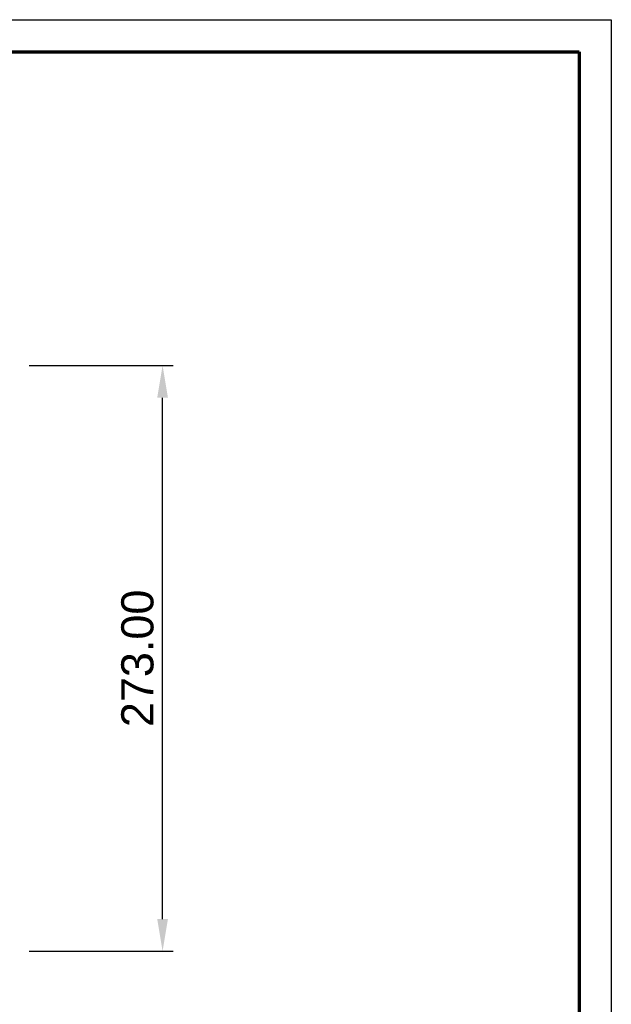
# Model space of a CAD drawing. Header units: millimetres. Extents: x -2637 to -1637, y 678 to 1678.
# Tile 348 of 348: x -1913 to -1637, y 1219 to 1678. Entities that reach past the tile are written whole.
import ezdxf

# ---------------------------------------------------------------- set-up
doc = ezdxf.new("R2010")
doc.units = ezdxf.units.MM
doc.layers.add('Make2D$B.SHOW mini', color=7, linetype='Continuous', true_color=0x000000)
doc.styles.add('Arial Standard', font='txt')
doc.dimstyles.get("Standard").update_dxf_attribs({"dimscale": 10, "dimtxt": 2.5, "dimasz": 3, "dimexe": 1, "dimexo": 0.5, "dimgap": 0.8, "dimtad": 1, "dimtoh": 1, "dimzin": 1, "dimdsep": 46, "dimtxsty": 'Arial Standard', "dimblk": 'OPEN90', "dimcen": 2.5, "dimadec": 1, "dimazin": 1, "dimtfac": 1, "dimtdec": 4, "dimtix": 1, "dimtofl": 0, "dimtmove": 1, "dimatfit": 3, "dimldrblk": 'OPEN90', "dimfxl": 1, "dimtolj": 1, "dimtzin": 1, "dimarcsym": 0})

# ---------------------------------------------------------------- blocks, each defined once
blk = doc.blocks.new('*D9')
at = {"layer": 'Defpoints', "color": 0}
for p in [(-1911.11, 1517.16), (-1846.45, 1517.16), (-1911.11, 1244.16)]:
    blk.add_point(p, dxfattribs=at)
at = {"layer": 'Make2D$B.SHOW mini', "color": 0, "lineweight": -2}
for p, q in [((-1908.61, 1517.16), (-1841.45, 1517.16)), ((-1846.45, 1259.16), (-1846.45, 1502.16)), ((-1908.61, 1244.16), (-1841.45, 1244.16))]:
    blk.add_line(p, q, dxfattribs=at)
at = {"layer": 'Make2D$B.SHOW mini', "color": 0}
for points in [[(-1843.95, 1502.16), (-1848.95, 1502.16), (-1846.45, 1517.16)], [(-1848.95, 1259.16), (-1843.95, 1259.16), (-1846.45, 1244.16)]]:
    blk.add_solid(points, dxfattribs=at)
at = {"layer": 'Make2D$B.SHOW mini', "color": 0, "insert": (-1858.11, 1380.66), "char_height": 15, "attachment_point": 5, "rotation": 90, "style": 'Arial Standard'}
blk.add_mtext('\\A1;273.00', dxfattribs=at)

msp = doc.modelspace()

# ---------------------------------------------------------------- linework, layer by layer
at = {"layer": 'Make2D$B.SHOW mini'}
for points in [[(-2637.182, 1678.353), (-1637.182, 1678.353)], [(-1637.182, 1678.353), (-1637.182, 678.353)]]:
    msp.add_lwpolyline(points, dxfattribs=at)
at = {"layer": 'Make2D$B.SHOW mini', "color": 250, "lineweight": 70, "true_color": 0x1a171b}
for points in [[(-2622.182, 1663.353), (-1652.182, 1663.353)], [(-1652.182, 1663.353), (-1652.182, 693.353)]]:
    msp.add_lwpolyline(points, dxfattribs=at)

# ---------------------------------------------------------------- dimensions: what is measured, and where the dimension line sits
at = {"layer": 'Make2D$B.SHOW mini', "color": 5, "true_color": 0x0000ff}
dim = msp.add_linear_dim(base=(-1846.449, 1517.156), p1=(-1911.114, 1244.156), p2=(-1911.114, 1517.156), angle=270, dimstyle='Standard', override={"dimscale": 5, "dimtxt": 3, "dimasz": 3, "dimexe": 1, "dimexo": 0.5, "dimgap": 0.8, "dimtad": 1, "dimtih": 0, "dimtoh": 0, "dimdec": 2, "dimzin": 1, "dimtxsty": 'Arial Standard', "dimsah": 0, "dimcen": 2.5, "dimadec": 1, "dimazin": 1, "dimtix": 0, "dimtmove": 0, "dimtzin": 1}, dxfattribs=at)
dim.commit()
dim.dimension.update_dxf_attribs({"geometry": '*D9', "text_midpoint": (-1858.107, 1380.656)})

doc.saveas('drawing.dxf')
